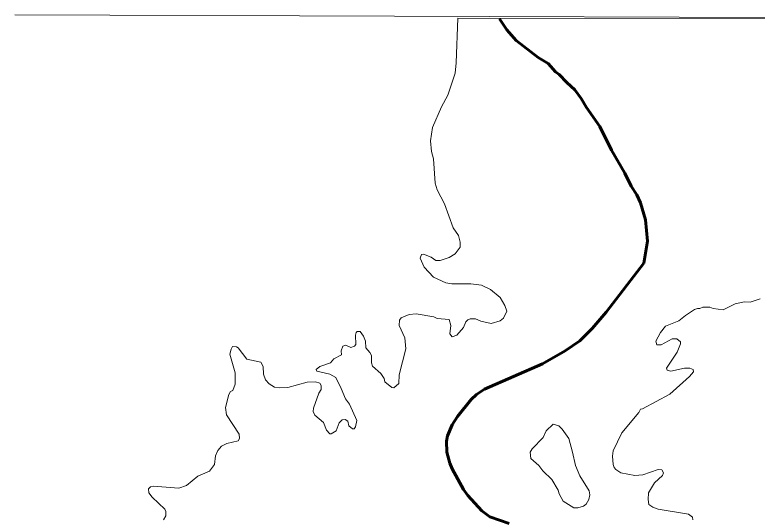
# Model space of a CAD drawing. Extents: x 553962 to 842807, y 8883888 to 9032388.
# Drawn here: x 797889 to 799405, y 9020719 to 9021746 of the extents above; entities that cross this region are included whole.
import ezdxf

# ---------------------------------------------------------------- set-up
doc = ezdxf.new("R2010")
doc.units = 0
doc.header["$LTSCALE"] = 200
doc.linetypes.add('LONG_DASH_SHORT_DASH', pattern=[9.9, 6, -1.2, 1.5, -1.2])
doc.layers.add('1', color=7, linetype='Continuous', lineweight=13)

msp = doc.modelspace()

# ---------------------------------------------------------------- linework, layer by layer
at = {"layer": '1'}
msp.add_line((800088.3, 9021736), (798793.5, 9021738.8), dxfattribs=at)
msp.add_line((800088.3, 9021736), (798793.5, 9021738.8), dxfattribs=at)
for points in [[(797889, 9021745.5), (807847.7, 9021711.5), (813345.9, 9021685.2), (820524.9, 9021641.1)], [(798793.5, 9021738.8), (798790.4, 9021647.1), (798788.2, 9021626.4), (798773.1, 9021581.5), (798760.1, 9021557.2), (798741.6, 9021515.4), (798737.9, 9021487.7), (798739.8, 9021466.5), (798744.2, 9021451.3), (798747.4, 9021401.6), (798751.1, 9021387.8), (798766.2, 9021359.3), (798783.9, 9021310.2), (798794.7, 9021294.4), (798798.6, 9021280.6), (798798.6, 9021270.9), (798788, 9021257), (798775.7, 9021249.7), (798757.6, 9021243.4), (798748.4, 9021243.4), (798739.4, 9021250.3), (798723.8, 9021256.3), (798719.7, 9021255.5), (798716.9, 9021248.2), (798724.9, 9021230), (798743.7, 9021209.7), (798769.2, 9021198), (798781.3, 9021196), (798820.3, 9021195.6), (798842.1, 9021193), (798860, 9021184.3), (798880.1, 9021167.7), (798889.9, 9021151.7), (798893.7, 9021139.8), (798887.1, 9021125.8), (798879.8, 9021120.3), (798861.7, 9021114.8), (798840.7, 9021119.7), (798829.6, 9021124.1), (798818.7, 9021124.3), (798813.8, 9021122.1), (798809.9, 9021118), (798805.4, 9021106.8), (798791.5, 9021090.8), (798782, 9021087.5), (798777.5, 9021093.8), (798779.1, 9021110.8), (798775.7, 9021122.6), (798751.1, 9021125.1), (798744.8, 9021128.2), (798708.3, 9021134.6), (798694.4, 9021133.3), (798678.2, 9021126.2), (798674.8, 9021121.2), (798674.1, 9021110.5), (798685.1, 9021085.6), (798687.7, 9021062.7), (798673.5, 9021009.5), (798673.4, 9020991.9), (798662.8, 9020983.2), (798658.7, 9020984), (798644.3, 9020995.2), (798643.2, 9021002.1), (798636.7, 9021012.3), (798619.6, 9021027.4), (798617.5, 9021034.6), (798617.2, 9021049.2), (798614, 9021055.3), (798605.6, 9021064.8), (798605.2, 9021078.6), (798601.1, 9021089), (798594.1, 9021098.5), (798587.8, 9021098.3), (798585.8, 9021096.3), (798584.4, 9021090.8), (798585.5, 9021071.8), (798582.3, 9021068.3), (798575.1, 9021065.7), (798565.2, 9021070.7), (798558.9, 9021068.3), (798555.4, 9021059.2), (798556.1, 9021050.4), (798540.3, 9021042.8), (798533.4, 9021034.3), (798511.6, 9021026.8), (798504.1, 9021020.7), (798505.4, 9021017.3), (798532.4, 9021011.3), (798544.2, 9021004.3), (798555.4, 9020982.2), (798563.9, 9020960.8), (798572.3, 9020949.6), (798587.2, 9020916.5), (798584.6, 9020903.6), (798581.6, 9020899.5), (798578.2, 9020899.4), (798570.8, 9020905.5), (798569, 9020915.2), (798563.8, 9020918.2), (798557.4, 9020917.8), (798557.4, 9020917.8)], [(798793.5, 9021738.8), (798790.4, 9021647.1), (798788.2, 9021626.4), (798773.1, 9021581.5), (798760.1, 9021557.2), (798741.6, 9021515.4), (798737.9, 9021487.7), (798739.8, 9021466.5), (798744.2, 9021451.3), (798747.4, 9021401.6), (798751.1, 9021387.8), (798766.2, 9021359.3), (798783.9, 9021310.2), (798794.7, 9021294.4), (798798.6, 9021280.6), (798798.6, 9021270.9), (798788, 9021257), (798775.7, 9021249.7), (798757.6, 9021243.4), (798748.4, 9021243.4), (798739.4, 9021250.3), (798723.8, 9021256.3), (798719.7, 9021255.5), (798716.9, 9021248.2), (798724.9, 9021230), (798743.7, 9021209.7), (798769.2, 9021198), (798781.3, 9021196), (798820.3, 9021195.6), (798842.1, 9021193), (798860, 9021184.3), (798880.1, 9021167.7), (798889.9, 9021151.7), (798893.7, 9021139.8), (798887.1, 9021125.8), (798879.8, 9021120.3), (798861.7, 9021114.8), (798840.7, 9021119.7), (798829.6, 9021124.1), (798818.7, 9021124.3), (798813.8, 9021122.1), (798809.9, 9021118), (798805.4, 9021106.8), (798791.5, 9021090.8), (798782, 9021087.5), (798777.5, 9021093.8), (798779.1, 9021110.8), (798775.7, 9021122.6), (798751.1, 9021125.1), (798744.8, 9021128.2), (798708.3, 9021134.6), (798694.4, 9021133.3), (798678.2, 9021126.2), (798674.8, 9021121.2), (798674.1, 9021110.5), (798685.1, 9021085.6), (798687.7, 9021062.7), (798673.5, 9021009.5), (798673.4, 9020991.9), (798662.8, 9020983.2), (798658.7, 9020984), (798644.3, 9020995.2), (798643.2, 9021002.1), (798636.7, 9021012.3), (798619.6, 9021027.4), (798617.5, 9021034.6), (798617.2, 9021049.2), (798614, 9021055.3), (798605.6, 9021064.8), (798605.2, 9021078.6), (798601.1, 9021089), (798594.1, 9021098.5), (798587.8, 9021098.3), (798585.8, 9021096.3), (798584.4, 9021090.8), (798585.5, 9021071.8), (798582.3, 9021068.3), (798575.1, 9021065.7), (798565.2, 9021070.7), (798558.9, 9021068.3), (798555.4, 9021059.2), (798556.1, 9021050.4), (798540.3, 9021042.8), (798533.4, 9021034.3), (798511.6, 9021026.8), (798504.1, 9021020.7), (798505.4, 9021017.3), (798532.4, 9021011.3), (798544.2, 9021004.3), (798555.4, 9020982.2), (798563.9, 9020960.8), (798572.3, 9020949.6), (798587.2, 9020916.5), (798584.6, 9020903.6), (798581.6, 9020899.5), (798578.2, 9020899.4), (798570.8, 9020905.5), (798569, 9020915.2), (798563.8, 9020918.2), (798557.4, 9020917.8)], [(798793.5, 9021738.8), (798790.4, 9021647.1), (798788.2, 9021626.4), (798773.1, 9021581.5), (798760.1, 9021557.2), (798741.6, 9021515.4), (798737.9, 9021487.7), (798739.8, 9021466.5), (798744.2, 9021451.3), (798747.4, 9021401.6), (798751.1, 9021387.8), (798766.2, 9021359.3), (798783.9, 9021310.2), (798794.7, 9021294.4), (798798.6, 9021280.6), (798798.6, 9021270.9), (798788, 9021257), (798775.7, 9021249.7), (798757.6, 9021243.4), (798748.4, 9021243.4), (798739.4, 9021250.3), (798723.8, 9021256.3), (798719.7, 9021255.5), (798716.9, 9021248.2), (798724.9, 9021230), (798743.7, 9021209.7), (798769.2, 9021198), (798781.3, 9021196), (798820.3, 9021195.6), (798842.1, 9021193), (798860, 9021184.3), (798880.1, 9021167.7), (798889.9, 9021151.7), (798893.7, 9021139.8), (798887.1, 9021125.8), (798879.8, 9021120.3), (798861.7, 9021114.8), (798840.7, 9021119.7), (798829.6, 9021124.1), (798818.7, 9021124.3), (798813.8, 9021122.1), (798809.9, 9021118), (798805.4, 9021106.8), (798791.5, 9021090.8), (798782, 9021087.5), (798777.5, 9021093.8), (798779.1, 9021110.8), (798775.7, 9021122.6), (798751.1, 9021125.1), (798744.8, 9021128.2), (798708.3, 9021134.6), (798694.4, 9021133.3), (798678.2, 9021126.2), (798674.8, 9021121.2), (798674.1, 9021110.5), (798685.1, 9021085.6), (798687.7, 9021062.7), (798673.5, 9021009.5), (798673.4, 9020991.9), (798662.8, 9020983.2), (798658.7, 9020984), (798644.3, 9020995.2), (798643.2, 9021002.1), (798636.7, 9021012.3), (798619.6, 9021027.4), (798617.5, 9021034.6), (798617.2, 9021049.2), (798614, 9021055.3), (798605.6, 9021064.8), (798605.2, 9021078.6), (798601.1, 9021089), (798594.1, 9021098.5), (798587.8, 9021098.3), (798585.8, 9021096.3), (798584.4, 9021090.8), (798585.5, 9021071.8), (798582.3, 9021068.3), (798575.1, 9021065.7), (798565.2, 9021070.7), (798558.9, 9021068.3), (798555.4, 9021059.2), (798556.1, 9021050.4), (798540.3, 9021042.8), (798533.4, 9021034.3), (798511.6, 9021026.8), (798504.1, 9021020.7), (798505.4, 9021017.3), (798532.4, 9021011.3), (798544.2, 9021004.3), (798555.4, 9020982.2), (798563.9, 9020960.8), (798572.3, 9020949.6), (798587.2, 9020916.5), (798584.6, 9020903.6), (798581.6, 9020899.5), (798578.2, 9020899.4), (798570.8, 9020905.5), (798569, 9020915.2), (798563.8, 9020918.2), (798557.4, 9020917.8), (798557.4, 9020917.8)], [(798793.5, 9021738.8), (798790.4, 9021647.1), (798788.2, 9021626.4), (798773.1, 9021581.5), (798760.1, 9021557.2), (798741.6, 9021515.4), (798737.9, 9021487.7), (798739.8, 9021466.5), (798744.2, 9021451.3), (798747.4, 9021401.6), (798751.1, 9021387.8), (798766.2, 9021359.3), (798783.9, 9021310.2), (798794.7, 9021294.4), (798798.6, 9021280.6), (798798.6, 9021270.9), (798788, 9021257), (798775.7, 9021249.7), (798757.6, 9021243.4), (798748.4, 9021243.4), (798739.4, 9021250.3), (798723.8, 9021256.3), (798719.7, 9021255.5), (798716.9, 9021248.2), (798724.9, 9021230), (798743.7, 9021209.7), (798769.2, 9021198), (798781.3, 9021196), (798820.3, 9021195.6), (798842.1, 9021193), (798860, 9021184.3), (798880.1, 9021167.7), (798889.9, 9021151.7), (798893.7, 9021139.8), (798887.1, 9021125.8), (798879.8, 9021120.3), (798861.7, 9021114.8), (798840.7, 9021119.7), (798829.6, 9021124.1), (798818.7, 9021124.3), (798813.8, 9021122.1), (798809.9, 9021118), (798805.4, 9021106.8), (798791.5, 9021090.8), (798782, 9021087.5), (798777.5, 9021093.8), (798779.1, 9021110.8), (798775.7, 9021122.6), (798751.1, 9021125.1), (798744.8, 9021128.2), (798708.3, 9021134.6), (798694.4, 9021133.3), (798678.2, 9021126.2), (798674.8, 9021121.2), (798674.1, 9021110.5), (798685.1, 9021085.6), (798687.7, 9021062.7), (798673.5, 9021009.5), (798673.4, 9020991.9), (798662.8, 9020983.2), (798658.7, 9020984), (798644.3, 9020995.2), (798643.2, 9021002.1), (798636.7, 9021012.3), (798619.6, 9021027.4), (798617.5, 9021034.6), (798617.2, 9021049.2), (798614, 9021055.3), (798605.6, 9021064.8), (798605.2, 9021078.6), (798601.1, 9021089), (798594.1, 9021098.5), (798587.8, 9021098.3), (798585.8, 9021096.3), (798584.4, 9021090.8), (798585.5, 9021071.8), (798582.3, 9021068.3), (798575.1, 9021065.7), (798565.2, 9021070.7), (798558.9, 9021068.3), (798555.4, 9021059.2), (798556.1, 9021050.4), (798540.3, 9021042.8), (798533.4, 9021034.3), (798511.6, 9021026.8), (798504.1, 9021020.7), (798505.4, 9021017.3), (798532.4, 9021011.3), (798544.2, 9021004.3), (798555.4, 9020982.2), (798563.9, 9020960.8), (798572.3, 9020949.6), (798587.2, 9020916.5), (798584.6, 9020903.6), (798581.6, 9020899.5), (798578.2, 9020899.4), (798570.8, 9020905.5), (798569, 9020915.2), (798563.8, 9020918.2), (798557.4, 9020917.8)], [(799241.6, 9021056.2), (799241.6, 9021056.2), (799248, 9021072.9), (799248.3, 9021077.1), (799240.7, 9021083.6), (799231, 9021083.6), (799208.5, 9021070.9), (799199.7, 9021071.1), (799198.1, 9021078.4), (799207.6, 9021096.4), (799218, 9021109.1), (799244.6, 9021119.9), (799258.2, 9021131.2), (799277.2, 9021143.3), (799283.2, 9021145.4), (799287.8, 9021145.2), (799293.8, 9021147.8), (799307.9, 9021147.8), (799314.8, 9021145.2), (799335.4, 9021142.4), (799360.1, 9021154.8), (799378.8, 9021159.1), (799390.5, 9021158), (799411.3, 9021165.2)], [(799241.6, 9021056.2), (799241.6, 9021056.2), (799248, 9021072.9), (799248.3, 9021077.1), (799240.7, 9021083.6), (799231, 9021083.6), (799208.5, 9021070.9), (799199.7, 9021071.1), (799198.1, 9021078.4), (799207.6, 9021096.4), (799218, 9021109.1), (799244.6, 9021119.9), (799258.2, 9021131.2), (799277.2, 9021143.3), (799283.2, 9021145.4), (799287.8, 9021145.2), (799293.8, 9021147.8), (799307.9, 9021147.8), (799314.8, 9021145.2), (799335.4, 9021142.4), (799360.1, 9021154.8), (799378.8, 9021159.1), (799390.5, 9021158), (799411.3, 9021165.2)], [(799241.6, 9021056.2), (799241.6, 9021056.2), (799248, 9021072.9), (799248.3, 9021077.1), (799240.7, 9021083.6), (799231, 9021083.6), (799208.5, 9021070.9), (799199.7, 9021071.1), (799198.1, 9021078.4), (799207.6, 9021096.4), (799218, 9021109.1), (799244.6, 9021119.9), (799258.2, 9021131.2), (799277.2, 9021143.3), (799283.2, 9021145.4), (799287.8, 9021145.2), (799293.8, 9021147.8), (799307.9, 9021147.8), (799314.8, 9021145.2), (799335.4, 9021142.4), (799360.1, 9021154.8), (799378.8, 9021159.1), (799390.5, 9021158), (799411.3, 9021165.2)], [(799241.6, 9021056.2), (799241.6, 9021056.2), (799248, 9021072.9), (799248.3, 9021077.1), (799240.7, 9021083.6), (799231, 9021083.6), (799208.5, 9021070.9), (799199.7, 9021071.1), (799198.1, 9021078.4), (799207.6, 9021096.4), (799218, 9021109.1), (799244.6, 9021119.9), (799258.2, 9021131.2), (799277.2, 9021143.3), (799283.2, 9021145.4), (799287.8, 9021145.2), (799293.8, 9021147.8), (799307.9, 9021147.8), (799314.8, 9021145.2), (799335.4, 9021142.4), (799360.1, 9021154.8), (799378.8, 9021159.1), (799390.5, 9021158), (799411.3, 9021165.2)], [(798557.4, 9020917.8), (798551.3, 9020911.5), (798545.3, 9020895.6), (798535.2, 9020889.3), (798532.3, 9020889.1), (798525.4, 9020896.6), (798519.3, 9020912.4), (798501.4, 9020927.1), (798498.2, 9020935.1), (798498.6, 9020941.6), (798510, 9020972.3), (798514.8, 9020980.1), (798514.8, 9020987.9), (798511.5, 9020992.8), (798502.9, 9020995.2), (798485.6, 9020994.8), (798446.7, 9020983.8), (798429.4, 9020983.1), (798419.2, 9020984.4), (798408.2, 9020991.1), (798400.8, 9020999.6), (798396.5, 9021011.2), (798396.3, 9021026.8), (798391.3, 9021035.8), (798362.6, 9021041.9), (798344.9, 9021064.8), (798341.6, 9021067.2), (798333.4, 9021067.6), (798330.6, 9021062.6), (798328.2, 9021051.8), (798339, 9021014.1), (798339.2, 9020990.9), (798334, 9020977.5), (798329.5, 9020975.5), (798325.8, 9020969.3), (798319.4, 9020943.3), (798321.1, 9020927.8), (798347, 9020888.9), (798347.7, 9020879.8), (798344.9, 9020875), (798322.1, 9020869.6), (798311.2, 9020864), (798303.2, 9020854.9), (798298.8, 9020844.3), (798296.4, 9020826.4), (798286.3, 9020813), (798262.9, 9020802.8), (798239.3, 9020784), (798224, 9020778.4), (798172.1, 9020782.1), (798165.9, 9020781), (798161.8, 9020777.1), (798162.8, 9020768.7), (798169.5, 9020759.6), (798195.1, 9020735.1), (798197.4, 9020730.6), (798197.2, 9020722), (798192.9, 9020713.3)], [(798557.4, 9020917.8), (798551.3, 9020911.5), (798545.3, 9020895.6), (798535.2, 9020889.3), (798532.3, 9020889.1), (798525.4, 9020896.6), (798519.3, 9020912.4), (798501.4, 9020927.1), (798498.2, 9020935.1), (798498.6, 9020941.6), (798510, 9020972.3), (798514.8, 9020980.1), (798514.8, 9020987.9), (798511.5, 9020992.8), (798502.9, 9020995.2), (798485.6, 9020994.8), (798446.7, 9020983.8), (798429.4, 9020983.1), (798419.2, 9020984.4), (798408.2, 9020991.1), (798400.8, 9020999.6), (798396.5, 9021011.2), (798396.3, 9021026.8), (798391.3, 9021035.8), (798362.6, 9021041.9), (798344.9, 9021064.8), (798341.6, 9021067.2), (798333.4, 9021067.6), (798330.6, 9021062.6), (798328.2, 9021051.8), (798339, 9021014.1), (798339.2, 9020990.9), (798334, 9020977.5), (798329.5, 9020975.5), (798325.8, 9020969.3), (798319.4, 9020943.3), (798321.1, 9020927.8), (798347, 9020888.9), (798347.7, 9020879.8), (798344.9, 9020875), (798322.1, 9020869.6), (798311.2, 9020864), (798303.2, 9020854.9), (798298.8, 9020844.3), (798296.4, 9020826.4), (798286.3, 9020813), (798262.9, 9020802.8), (798239.3, 9020784), (798224, 9020778.4), (798172.1, 9020782.1), (798165.9, 9020781), (798161.8, 9020777.1), (798162.8, 9020768.7), (798169.5, 9020759.6), (798195.1, 9020735.1), (798197.4, 9020730.6), (798197.2, 9020722), (798192.9, 9020713.3)], [(798557.4, 9020917.8), (798551.3, 9020911.5), (798545.3, 9020895.6), (798535.2, 9020889.3), (798532.3, 9020889.1), (798525.4, 9020896.6), (798519.3, 9020912.4), (798501.4, 9020927.1), (798498.2, 9020935.1), (798498.6, 9020941.6), (798510, 9020972.3), (798514.8, 9020980.1), (798514.8, 9020987.9), (798511.5, 9020992.8), (798502.9, 9020995.2), (798485.6, 9020994.8), (798446.7, 9020983.8), (798429.4, 9020983.1), (798419.2, 9020984.4), (798408.2, 9020991.1), (798400.8, 9020999.6), (798396.5, 9021011.2), (798396.3, 9021026.8), (798391.3, 9021035.8), (798362.6, 9021041.9), (798344.9, 9021064.8), (798341.6, 9021067.2), (798333.4, 9021067.6), (798330.6, 9021062.6), (798328.2, 9021051.8), (798339, 9021014.1), (798339.2, 9020990.9), (798334, 9020977.5), (798329.5, 9020975.5), (798325.8, 9020969.3), (798319.4, 9020943.3), (798321.1, 9020927.8), (798347, 9020888.9), (798347.7, 9020879.8), (798344.9, 9020875), (798322.1, 9020869.6), (798311.2, 9020864), (798303.2, 9020854.9), (798298.8, 9020844.3), (798296.4, 9020826.4), (798286.3, 9020813), (798262.9, 9020802.8), (798239.3, 9020784), (798224, 9020778.4), (798172.1, 9020782.1), (798165.9, 9020781), (798161.8, 9020777.1), (798162.8, 9020768.7), (798169.5, 9020759.6), (798195.1, 9020735.1), (798197.4, 9020730.6), (798197.2, 9020722), (798192.9, 9020713.3)], [(798557.4, 9020917.8), (798551.3, 9020911.5), (798545.3, 9020895.6), (798535.2, 9020889.3), (798532.3, 9020889.1), (798525.4, 9020896.6), (798519.3, 9020912.4), (798501.4, 9020927.1), (798498.2, 9020935.1), (798498.6, 9020941.6), (798510, 9020972.3), (798514.8, 9020980.1), (798514.8, 9020987.9), (798511.5, 9020992.8), (798502.9, 9020995.2), (798485.6, 9020994.8), (798446.7, 9020983.8), (798429.4, 9020983.1), (798419.2, 9020984.4), (798408.2, 9020991.1), (798400.8, 9020999.6), (798396.5, 9021011.2), (798396.3, 9021026.8), (798391.3, 9021035.8), (798362.6, 9021041.9), (798344.9, 9021064.8), (798341.6, 9021067.2), (798333.4, 9021067.6), (798330.6, 9021062.6), (798328.2, 9021051.8), (798339, 9021014.1), (798339.2, 9020990.9), (798334, 9020977.5), (798329.5, 9020975.5), (798325.8, 9020969.3), (798319.4, 9020943.3), (798321.1, 9020927.8), (798347, 9020888.9), (798347.7, 9020879.8), (798344.9, 9020875), (798322.1, 9020869.6), (798311.2, 9020864), (798303.2, 9020854.9), (798298.8, 9020844.3), (798296.4, 9020826.4), (798286.3, 9020813), (798262.9, 9020802.8), (798239.3, 9020784), (798224, 9020778.4), (798172.1, 9020782.1), (798165.9, 9020781), (798161.8, 9020777.1), (798162.8, 9020768.7), (798169.5, 9020759.6), (798195.1, 9020735.1), (798197.4, 9020730.6), (798197.2, 9020722), (798192.9, 9020713.3)], [(799273.6, 9020713.5), (799273.1, 9020719.1), (799264.7, 9020725.2), (799202.8, 9020735.6), (799191.6, 9020739.3), (799183.6, 9020744.9), (799182.3, 9020754.8), (799183.2, 9020768.7), (799195.3, 9020788.9), (799211.7, 9020803.9), (799213.7, 9020809.5), (799210.5, 9020815.8), (799202.7, 9020816.6), (799171.7, 9020805.6), (799154.8, 9020804.1), (799126.8, 9020809.3), (799116.4, 9020816.2), (799112.7, 9020820.5), (799110.6, 9020826.6), (799109.3, 9020843.4), (799110.7, 9020854.6), (799128.7, 9020891.4), (799163.1, 9020932.9), (799166.6, 9020939.6), (799170.9, 9020940.5), (799226.2, 9020970.6), (799267, 9021006.2), (799274.9, 9021016), (799274.2, 9021020.7), (799267.7, 9021023.5), (799256.5, 9021023.3), (799228.4, 9021017.5), (799220.8, 9021019.6), (799220, 9021023.5), (799241.6, 9021056.2)], [(799273.6, 9020713.5), (799273.1, 9020719.1), (799264.7, 9020725.2), (799202.8, 9020735.6), (799191.6, 9020739.3), (799183.6, 9020744.9), (799182.3, 9020754.8), (799183.2, 9020768.7), (799195.3, 9020788.9), (799211.7, 9020803.9), (799213.7, 9020809.5), (799210.5, 9020815.8), (799202.7, 9020816.6), (799171.7, 9020805.6), (799154.8, 9020804.1), (799126.8, 9020809.3), (799116.4, 9020816.2), (799112.7, 9020820.5), (799110.6, 9020826.6), (799109.3, 9020843.4), (799110.7, 9020854.6), (799128.7, 9020891.4), (799163.1, 9020932.9), (799166.6, 9020939.6), (799170.9, 9020940.5), (799226.2, 9020970.6), (799267, 9021006.2), (799274.9, 9021016), (799274.2, 9021020.7), (799267.7, 9021023.5), (799256.5, 9021023.3), (799228.4, 9021017.5), (799220.8, 9021019.6), (799220, 9021023.5), (799241.6, 9021056.2)], [(799273.6, 9020713.5), (799273.1, 9020719.1), (799264.7, 9020725.2), (799202.8, 9020735.6), (799191.6, 9020739.3), (799183.6, 9020744.9), (799182.3, 9020754.8), (799183.2, 9020768.7), (799195.3, 9020788.9), (799211.7, 9020803.9), (799213.7, 9020809.5), (799210.5, 9020815.8), (799202.7, 9020816.6), (799171.7, 9020805.6), (799154.8, 9020804.1), (799126.8, 9020809.3), (799116.4, 9020816.2), (799112.7, 9020820.5), (799110.6, 9020826.6), (799109.3, 9020843.4), (799110.7, 9020854.6), (799128.7, 9020891.4), (799163.1, 9020932.9), (799166.6, 9020939.6), (799170.9, 9020940.5), (799226.2, 9020970.6), (799267, 9021006.2), (799274.9, 9021016), (799274.2, 9021020.7), (799267.7, 9021023.5), (799256.5, 9021023.3), (799228.4, 9021017.5), (799220.8, 9021019.6), (799220, 9021023.5), (799241.6, 9021056.2)], [(799273.6, 9020713.5), (799273.1, 9020719.1), (799264.7, 9020725.2), (799202.8, 9020735.6), (799191.6, 9020739.3), (799183.6, 9020744.9), (799182.3, 9020754.8), (799183.2, 9020768.7), (799195.3, 9020788.9), (799211.7, 9020803.9), (799213.7, 9020809.5), (799210.5, 9020815.8), (799202.7, 9020816.6), (799171.7, 9020805.6), (799154.8, 9020804.1), (799126.8, 9020809.3), (799116.4, 9020816.2), (799112.7, 9020820.5), (799110.6, 9020826.6), (799109.3, 9020843.4), (799110.7, 9020854.6), (799128.7, 9020891.4), (799163.1, 9020932.9), (799166.6, 9020939.6), (799170.9, 9020940.5), (799226.2, 9020970.6), (799267, 9021006.2), (799274.9, 9021016), (799274.2, 9021020.7), (799267.7, 9021023.5), (799256.5, 9021023.3), (799228.4, 9021017.5), (799220.8, 9021019.6), (799220, 9021023.5), (799241.6, 9021056.2)]]:
    msp.add_lwpolyline(points, dxfattribs=at)
at = {"layer": '1', "linetype": 'LONG_DASH_SHORT_DASH', "lineweight": 60}
msp.add_lwpolyline([(798878.8, 9021737.4), (798894, 9021714.9), (798912.7, 9021693.3), (798957.8, 9021658.4), (798977.8, 9021646.1), (798993.2, 9021629.1), (799000.5, 9021623.8), (799015.9, 9021607), (799032.3, 9021592.3), (799045.7, 9021574.2), (799056.3, 9021556), (799083.5, 9021517.5), (799107.5, 9021469.1), (799134.8, 9021421.9), (799147.5, 9021395.6), (799159.4, 9021377.4), (799166.8, 9021361.2), (799176.7, 9021326.8), (799181, 9021282.7), (799173.2, 9021238.2), (799096.6, 9021138), (799068, 9021104.2), (799042.5, 9021079.3), (799012.6, 9021058.8), (798966.8, 9021032.4), (798848.3, 9020980.5), (798831.5, 9020969.9), (798820.5, 9020959.3), (798793.2, 9020924.7), (798782.2, 9020907.8), (798772.2, 9020885.4), (798770.3, 9020874.2), (798771.4, 9020851.7), (798777, 9020829.2), (798781.8, 9020818), (798805.1, 9020775.6), (798814.2, 9020763.5), (798842.9, 9020731.7), (798858.8, 9020719.5), (798898.1, 9020705.8)], dxfattribs=at)
at = {"layer": '1'}
msp.add_lwpolyline([(799042.5, 9020803.7), (799061.7, 9020773), (799063, 9020764.3), (799061.1, 9020755), (799055.5, 9020745.3), (799050.2, 9020741.4), (799038.6, 9020738.2), (799030.2, 9020737.7), (799008.6, 9020751.6), (799000.8, 9020766.6), (798998.8, 9020773.9), (798985.4, 9020795.7), (798967.2, 9020813.8), (798958.7, 9020824.7), (798943, 9020839.1), (798941.5, 9020851.6), (798945.4, 9020858.8), (798968.1, 9020881.5), (798974.3, 9020895.1), (798988, 9020908.7), (798999.6, 9020905.7), (799006.6, 9020898.8), (799020, 9020879.8), (799028, 9020852.1), (799033.6, 9020824.4)], close=True, dxfattribs=at)
msp.add_lwpolyline([(799042.5, 9020803.7), (799061.7, 9020773), (799063, 9020764.3), (799061.1, 9020755), (799055.5, 9020745.3), (799050.2, 9020741.4), (799038.6, 9020738.2), (799030.2, 9020737.7), (799008.6, 9020751.6), (799000.8, 9020766.6), (798998.8, 9020773.9), (798985.4, 9020795.7), (798967.2, 9020813.8), (798958.7, 9020824.7), (798943, 9020839.1), (798941.5, 9020851.6), (798945.4, 9020858.8), (798968.1, 9020881.5), (798974.3, 9020895.1), (798988, 9020908.7), (798999.6, 9020905.7), (799006.6, 9020898.8), (799020, 9020879.8), (799028, 9020852.1), (799033.6, 9020824.4)], close=True, dxfattribs=at)
msp.add_lwpolyline([(799042.5, 9020803.7), (799061.7, 9020773), (799063, 9020764.3), (799061.1, 9020755), (799055.5, 9020745.3), (799050.2, 9020741.4), (799038.6, 9020738.2), (799030.2, 9020737.7), (799008.6, 9020751.6), (799000.8, 9020766.6), (798998.8, 9020773.9), (798985.4, 9020795.7), (798967.2, 9020813.8), (798958.7, 9020824.7), (798943, 9020839.1), (798941.5, 9020851.6), (798945.4, 9020858.8), (798968.1, 9020881.5), (798974.3, 9020895.1), (798988, 9020908.7), (798999.6, 9020905.7), (799006.6, 9020898.8), (799020, 9020879.8), (799028, 9020852.1), (799033.6, 9020824.4)], close=True, dxfattribs=at)
msp.add_lwpolyline([(799042.5, 9020803.7), (799061.7, 9020773), (799063, 9020764.3), (799061.1, 9020755), (799055.5, 9020745.3), (799050.2, 9020741.4), (799038.6, 9020738.2), (799030.2, 9020737.7), (799008.6, 9020751.6), (799000.8, 9020766.6), (798998.8, 9020773.9), (798985.4, 9020795.7), (798967.2, 9020813.8), (798958.7, 9020824.7), (798943, 9020839.1), (798941.5, 9020851.6), (798945.4, 9020858.8), (798968.1, 9020881.5), (798974.3, 9020895.1), (798988, 9020908.7), (798999.6, 9020905.7), (799006.6, 9020898.8), (799020, 9020879.8), (799028, 9020852.1), (799033.6, 9020824.4)], close=True, dxfattribs=at)

doc.saveas('drawing.dxf')
